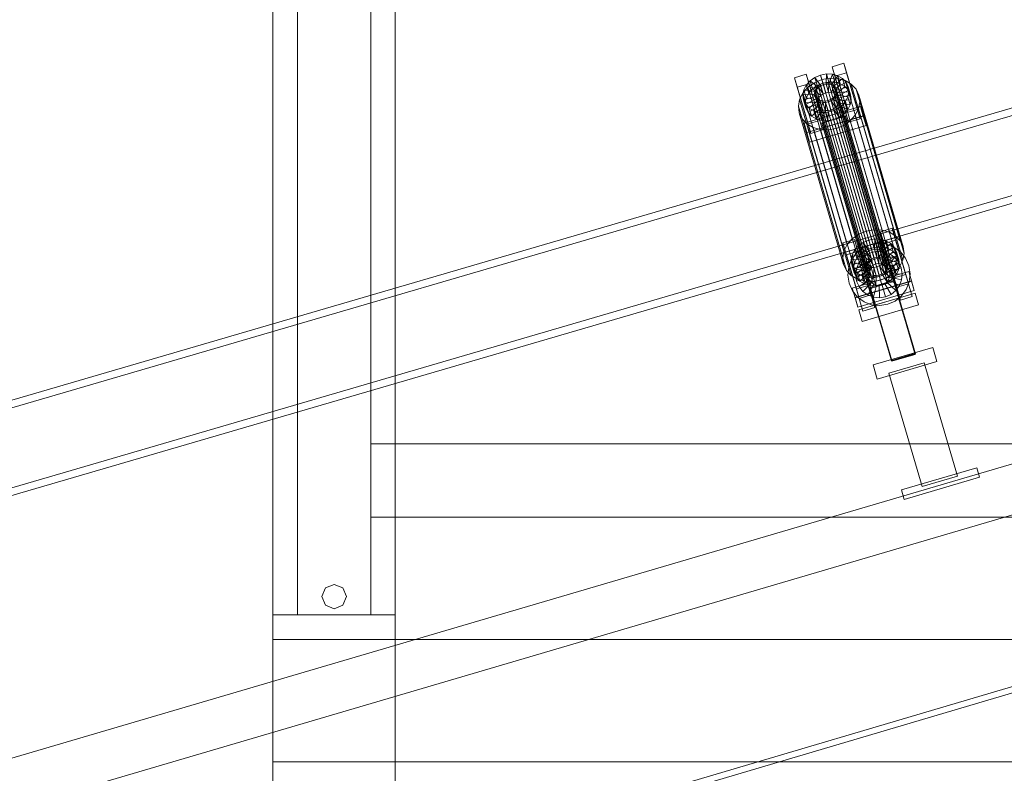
# Model space of a CAD drawing. Header units: millimetres. Extents: x -4395 to 65662, y -65530 to 6847.
# Tile 578 of 656: x 4043 to 4848, y 1091 to 1707. Entities that reach past the tile are written whole.
import ezdxf

# ---------------------------------------------------------------- set-up
doc = ezdxf.new("R2010")
doc.units = ezdxf.units.MM
for name, color, linetype, lineweight in [('COTAS_P', 1, 'Continuous', 0), ('lateral_C01', 7, 'Continuous', 0), ('lateral_dosificador', 7, 'Continuous', 0)]:
    doc.layers.add(name, color=color, linetype=linetype, lineweight=lineweight)
doc.dimstyles.new('R19_100', dxfattribs={"dimtxt": 250, "dimasz": 150, "dimexe": 150, "dimexo": 80, "dimgap": 100, "dimtad": 1, "dimtih": 1, "dimtoh": 1, "dimdsep": 46, "dimcen": 0.09, "dimadec": 0, "dimazin": 0, "dimtfac": 1, "dimtdec": 4, "dimtofl": 0, "dimtmove": 0, "dimatfit": 3, "dimfxl": 1, "dimtolj": 1, "dimtzin": 0, "dimarcsym": 0})

# ---------------------------------------------------------------- blocks, each defined once
blk = doc.blocks.new('DIM_R33_1')
at = {"layer": 'COTAS_P'}
for p, q in [((795.97, 1103.41), (9904.9, 3783.41)), ((9904.9, 3783.41), (9748.3, 3784.24)), ((9904.9, 3783.41), (9773.7, 3697.9)), ((10158.93, 2920), (9904.9, 3783.41)), ((795.97, 1103.41), (927.17, 1188.91)), ((1050, 240), (795.97, 1103.41)), ((795.97, 1103.41), (952.57, 1102.57))]:
    blk.add_line(p, q, dxfattribs=at)
blk.add_text('9495 P', height=250, rotation=16.39477, dxfattribs=at).set_placement((5322.21, 2539.34))
blk = doc.blocks.new('DIM_R33_22')
at = {"layer": 'COTAS_P'}
for p, q in [((4250, 2100), (4400, 2145)), ((5950, 2100), (5800, 2145)), ((4250, 1200), (4250, 2100)), ((5950, 2100), (4250, 2100)), ((4250, 2100), (4400, 2055)), ((5950, 2100), (5800, 2055)), ((5950, 1200), (5950, 2100))]:
    blk.add_line(p, q, dxfattribs=at)
blk.add_text('1700 P', height=250, rotation=180, dxfattribs=at).set_placement((5100, 2000))

msp = doc.modelspace()

# ---------------------------------------------------------------- linework, layer by layer
at = {"layer": 'lateral_C01'}
for p, q in [((1105.699, 51.872), (10210.031, 2747.406)), ((1107.119, 47.078), (10211.451, 2742.611)), ((5657.552, 1869.456), (4716.927, 1594.452)), ((4718.61, 1588.693), (5659.235, 1863.697)), ((4736.241, 1528.388), (5676.866, 1803.393)), ((5678.55, 1797.634), (4737.925, 1522.629)), ((4706.813, 1668.072), (4716.407, 1670.895)), ((4709.067, 1660.365), (4706.813, 1668.072)), ((4706.813, 1668.072), (4717.943, 1630.361)), ((4716.407, 1670.895), (4718.66, 1663.187)), ((4727.536, 1633.184), (4716.407, 1670.895)), ((4676.114, 1659.04), (4685.708, 1661.863)), ((4678.368, 1651.333), (4676.114, 1659.04)), ((4676.114, 1659.04), (4687.244, 1621.329)), ((4685.708, 1661.863), (4687.961, 1654.155)), ((4696.837, 1624.151), (4685.708, 1661.863)), ((4688.825, 1656.593), (4692.781, 1659.378)), ((4692.334, 1654.959), (4698.44, 1657.494)), ((4692.781, 1659.378), (4697.349, 1661.274)), ((4697.504, 1652.52), (4692.781, 1659.378)), ((4692.781, 1659.378), (4694.713, 1652.771)), ((4697.349, 1661.274), (4702.217, 1662.154)), ((4699.667, 1653.418), (4697.349, 1661.274)), ((4697.349, 1661.274), (4699.28, 1654.668)), ((4698.44, 1657.494), (4704.948, 1658.67)), ((4698.44, 1657.494), (4734.655, 1533.625)), ((4701.973, 1653.834), (4702.217, 1662.154)), ((4702.217, 1662.154), (4707.053, 1661.956)), ((4702.217, 1662.154), (4704.148, 1655.547)), ((4704.264, 1653.741), (4707.053, 1661.956)), ((4704.948, 1658.67), (4711.413, 1658.405)), ((4704.948, 1658.67), (4741.162, 1534.8)), ((4706.384, 1653.143), (4711.528, 1660.694)), ((4707.053, 1661.956), (4711.528, 1660.694)), ((4707.053, 1661.956), (4708.984, 1655.35)), ((4708.188, 1652.082), (4715.337, 1658.455)), ((4718.66, 1663.187), (4709.067, 1660.365)), ((4720.196, 1622.654), (4709.067, 1660.365)), ((4711.413, 1658.405), (4717.395, 1656.719)), ((4711.413, 1658.405), (4747.628, 1534.536)), ((4711.528, 1660.694), (4715.337, 1658.455)), ((4711.528, 1660.694), (4713.459, 1654.088)), ((4715.337, 1658.455), (4718.22, 1655.391)), ((4715.337, 1658.455), (4717.268, 1651.849)), ((4718.66, 1663.187), (4729.789, 1625.476)), ((4687.961, 1654.155), (4678.368, 1651.333)), ((4689.497, 1613.622), (4678.368, 1651.333)), ((4682.935, 1646.58), (4687.046, 1651.236)), ((4683.008, 1645.03), (4683.766, 1649.166)), ((4683.766, 1649.166), (4685.75, 1653.11)), ((4693.234, 1647.683), (4683.766, 1649.166)), ((4683.766, 1649.166), (4685.698, 1642.56)), ((4685.75, 1653.11), (4688.825, 1656.593)), ((4694.174, 1649.551), (4685.75, 1653.11)), ((4685.75, 1653.11), (4687.682, 1646.504)), ((4687.046, 1651.236), (4692.334, 1654.959)), ((4687.046, 1651.236), (4723.26, 1527.367)), ((4690.757, 1649.987), (4687.682, 1646.504)), ((4687.961, 1654.155), (4699.091, 1616.444)), ((4695.63, 1651.2), (4688.825, 1656.593)), ((4688.825, 1656.593), (4690.757, 1649.987)), ((4694.713, 1652.771), (4690.757, 1649.987)), ((4690.757, 1649.987), (4697.562, 1644.594)), ((4692.334, 1654.959), (4728.549, 1531.089)), ((4692.912, 1648.784), (4693.852, 1650.652)), ((4694.174, 1649.551), (4693.234, 1647.683)), ((4693.852, 1650.652), (4695.308, 1652.302)), ((4693.852, 1650.652), (4735.861, 1506.963)), ((4695.63, 1651.2), (4694.174, 1649.551)), ((4696.105, 1642.944), (4694.174, 1649.551)), ((4699.28, 1654.668), (4694.713, 1652.771)), ((4694.713, 1652.771), (4699.435, 1645.913)), ((4695.308, 1652.302), (4697.182, 1653.621)), ((4695.308, 1652.302), (4737.317, 1508.613)), ((4697.504, 1652.52), (4695.63, 1651.2)), ((4697.562, 1644.594), (4695.63, 1651.2)), ((4697.182, 1653.621), (4699.346, 1654.519)), ((4697.182, 1653.621), (4739.191, 1509.932)), ((4699.667, 1653.418), (4697.504, 1652.52)), ((4699.435, 1645.913), (4697.504, 1652.52)), ((4704.148, 1655.547), (4699.28, 1654.668)), ((4699.28, 1654.668), (4701.599, 1646.812)), ((4699.346, 1654.519), (4701.651, 1654.936)), ((4699.346, 1654.519), (4741.355, 1510.831)), ((4701.973, 1653.834), (4699.667, 1653.418)), ((4701.599, 1646.812), (4699.667, 1653.418)), ((4701.651, 1654.936), (4703.942, 1654.842)), ((4701.651, 1654.936), (4743.661, 1511.247)), ((4704.264, 1653.741), (4701.973, 1653.834)), ((4703.905, 1647.228), (4701.973, 1653.834)), ((4704.148, 1655.547), (4703.905, 1647.228)), ((4703.942, 1654.842), (4706.062, 1654.244)), ((4703.942, 1654.842), (4745.951, 1511.153)), ((4708.984, 1655.35), (4704.148, 1655.547)), ((4706.384, 1653.143), (4704.264, 1653.741)), ((4706.196, 1647.134), (4704.264, 1653.741)), ((4706.062, 1654.244), (4707.866, 1653.183)), ((4706.062, 1654.244), (4748.071, 1510.556)), ((4708.984, 1655.35), (4706.196, 1647.134)), ((4708.188, 1652.082), (4706.384, 1653.143)), ((4708.315, 1646.537), (4706.384, 1653.143)), ((4707.866, 1653.183), (4709.232, 1651.732)), ((4707.866, 1653.183), (4749.876, 1509.495)), ((4709.554, 1650.631), (4708.188, 1652.082)), ((4710.12, 1645.476), (4708.188, 1652.082)), ((4713.459, 1654.088), (4708.315, 1646.537)), ((4713.459, 1654.088), (4708.984, 1655.35)), ((4709.232, 1651.732), (4710.066, 1649.988)), ((4709.232, 1651.732), (4751.241, 1508.044)), ((4709.554, 1650.631), (4718.22, 1655.391)), ((4710.388, 1648.887), (4709.554, 1650.631)), ((4711.486, 1644.024), (4709.554, 1650.631)), ((4710.066, 1649.988), (4710.312, 1648.072)), ((4752.076, 1506.3), (4710.066, 1649.988)), ((4717.268, 1651.849), (4710.12, 1645.476)), ((4719.982, 1651.71), (4710.388, 1648.887)), ((4717.268, 1651.849), (4713.459, 1654.088)), ((4720.152, 1648.784), (4717.268, 1651.849)), ((4717.395, 1656.719), (4722.487, 1653.725)), ((4717.395, 1656.719), (4753.61, 1532.849)), ((4718.22, 1655.391), (4719.982, 1651.71)), ((4718.22, 1655.391), (4720.152, 1648.784)), ((4721.913, 1645.103), (4719.982, 1651.71)), ((4719.982, 1651.71), (4720.501, 1647.664)), ((4722.487, 1653.725), (4726.342, 1649.628)), ((4722.487, 1653.725), (4758.702, 1529.856)), ((4726.342, 1649.628), (4728.697, 1644.708)), ((4726.342, 1649.628), (4762.557, 1525.759)), ((4679.268, 1635.778), (4680.282, 1641.308)), ((4680.282, 1641.308), (4682.935, 1646.58)), ((4680.282, 1641.308), (4716.497, 1517.438)), ((4682.935, 1646.58), (4719.15, 1522.711)), ((4692.874, 1645.723), (4683.008, 1645.03)), ((4683.008, 1645.03), (4684.939, 1638.424)), ((4683.527, 1640.984), (4683.008, 1645.03)), ((4693.12, 1643.807), (4683.527, 1640.984)), ((4683.527, 1640.984), (4685.458, 1634.378)), ((4685.288, 1637.303), (4683.527, 1640.984)), ((4685.698, 1642.56), (4684.939, 1638.424)), ((4693.955, 1642.063), (4685.288, 1637.303)), ((4687.682, 1646.504), (4685.698, 1642.56)), ((4685.698, 1642.56), (4695.165, 1641.076)), ((4687.682, 1646.504), (4696.105, 1642.944)), ((4692.552, 1646.824), (4692.912, 1648.784)), ((4692.798, 1644.908), (4692.552, 1646.824)), ((4692.552, 1646.824), (4734.562, 1503.136)), ((4693.633, 1643.164), (4692.798, 1644.908)), ((4692.798, 1644.908), (4734.808, 1501.219)), ((4693.234, 1647.683), (4692.874, 1645.723)), ((4694.806, 1639.117), (4692.874, 1645.723)), ((4692.874, 1645.723), (4693.12, 1643.807)), ((4692.912, 1648.784), (4734.921, 1505.095)), ((4695.052, 1637.2), (4693.12, 1643.807)), ((4693.12, 1643.807), (4693.955, 1642.063)), ((4695.165, 1641.076), (4693.234, 1647.683)), ((4694.998, 1641.713), (4693.633, 1643.164)), ((4693.633, 1643.164), (4735.642, 1499.476)), ((4695.886, 1635.457), (4693.955, 1642.063)), ((4693.955, 1642.063), (4695.32, 1640.612)), ((4694.806, 1639.117), (4695.165, 1641.076)), ((4696.803, 1640.652), (4694.998, 1641.713)), ((4694.998, 1641.713), (4737.008, 1498.024)), ((4695.165, 1641.076), (4696.105, 1642.944)), ((4696.105, 1642.944), (4697.562, 1644.594)), ((4697.562, 1644.594), (4699.435, 1645.913)), ((4699.435, 1645.913), (4701.599, 1646.812)), ((4701.599, 1646.812), (4703.905, 1647.228)), ((4705.683, 1641.276), (4703.519, 1640.377)), ((4703.905, 1647.228), (4706.196, 1647.134)), ((4707.557, 1642.595), (4705.683, 1641.276)), ((4705.683, 1641.276), (4747.692, 1497.587)), ((4706.005, 1640.175), (4707.879, 1641.494)), ((4706.196, 1647.134), (4708.315, 1646.537)), ((4709.013, 1644.244), (4707.557, 1642.595)), ((4707.557, 1642.595), (4749.566, 1498.906)), ((4707.879, 1641.494), (4709.335, 1643.143)), ((4707.879, 1641.494), (4714.683, 1636.101)), ((4709.81, 1634.887), (4707.879, 1641.494)), ((4708.315, 1646.537), (4710.12, 1645.476)), ((4709.953, 1646.113), (4709.013, 1644.244)), ((4709.013, 1644.244), (4751.022, 1500.556)), ((4709.335, 1643.143), (4710.275, 1645.012)), ((4709.335, 1643.143), (4717.758, 1639.584)), ((4711.267, 1636.537), (4709.335, 1643.143)), ((4710.312, 1648.072), (4709.953, 1646.113)), ((4709.953, 1646.113), (4751.962, 1502.424)), ((4710.12, 1645.476), (4711.486, 1644.024)), ((4710.275, 1645.012), (4710.634, 1646.971)), ((4710.275, 1645.012), (4719.742, 1643.528)), ((4712.206, 1638.405), (4710.275, 1645.012)), ((4710.312, 1648.072), (4752.322, 1504.383)), ((4710.388, 1648.887), (4712.32, 1642.281)), ((4710.634, 1646.971), (4710.388, 1648.887)), ((4710.634, 1646.971), (4720.501, 1647.664)), ((4712.566, 1640.364), (4710.634, 1646.971)), ((4720.152, 1648.784), (4711.486, 1644.024)), ((4711.486, 1644.024), (4712.32, 1642.281)), ((4712.32, 1642.281), (4721.913, 1645.103)), ((4712.32, 1642.281), (4712.566, 1640.364)), ((4722.432, 1641.057), (4712.566, 1640.364)), ((4719.742, 1643.528), (4717.758, 1639.584)), ((4720.501, 1647.664), (4719.742, 1643.528)), ((4719.742, 1643.528), (4721.674, 1636.921)), ((4721.913, 1645.103), (4720.152, 1648.784)), ((4720.501, 1647.664), (4722.432, 1641.057)), ((4721.674, 1636.921), (4722.432, 1641.057)), ((4722.432, 1641.057), (4721.913, 1645.103)), ((4728.697, 1644.708), (4729.391, 1639.299)), ((4764.912, 1520.839), (4728.697, 1644.708)), ((4679.962, 1630.369), (4679.268, 1635.778)), ((4679.268, 1635.778), (4715.483, 1511.909)), ((4683.902, 1622.053), (4729.95, 1635.602)), ((4684.939, 1638.424), (4694.806, 1639.117)), ((4684.939, 1638.424), (4685.458, 1634.378)), ((4685.288, 1637.303), (4687.22, 1630.697)), ((4688.172, 1634.239), (4685.288, 1637.303)), ((4685.458, 1634.378), (4695.052, 1637.2)), ((4685.458, 1634.378), (4687.22, 1630.697)), ((4687.22, 1630.697), (4695.886, 1635.457)), ((4695.32, 1640.612), (4688.172, 1634.239)), ((4688.172, 1634.239), (4690.103, 1627.633)), ((4691.981, 1632), (4688.172, 1634.239)), ((4690.103, 1627.633), (4697.252, 1634.005)), ((4697.125, 1639.551), (4691.981, 1632)), ((4693.912, 1625.393), (4699.056, 1632.945)), ((4695.052, 1637.2), (4694.806, 1639.117)), ((4695.886, 1635.457), (4695.052, 1637.2)), ((4697.252, 1634.005), (4695.32, 1640.612)), ((4695.32, 1640.612), (4697.125, 1639.551)), ((4697.252, 1634.005), (4695.886, 1635.457)), ((4699.244, 1638.953), (4696.456, 1630.738)), ((4698.923, 1640.054), (4696.803, 1640.652)), ((4696.803, 1640.652), (4738.812, 1496.964)), ((4699.056, 1632.945), (4697.125, 1639.551)), ((4697.125, 1639.551), (4699.244, 1638.953)), ((4699.056, 1632.945), (4697.252, 1634.005)), ((4701.213, 1639.961), (4698.923, 1640.054)), ((4698.923, 1640.054), (4740.932, 1496.366)), ((4701.176, 1632.347), (4699.056, 1632.945)), ((4701.176, 1632.347), (4699.244, 1638.953)), ((4699.244, 1638.953), (4701.535, 1638.86)), ((4703.519, 1640.377), (4701.213, 1639.961)), ((4701.213, 1639.961), (4743.223, 1496.272)), ((4701.535, 1638.86), (4701.292, 1630.54)), ((4701.535, 1638.86), (4703.841, 1639.276)), ((4703.467, 1632.253), (4701.535, 1638.86)), ((4703.519, 1640.377), (4745.528, 1496.689)), ((4703.841, 1639.276), (4706.005, 1640.175)), ((4703.841, 1639.276), (4706.16, 1631.42)), ((4705.773, 1632.67), (4703.841, 1639.276)), ((4707.936, 1633.568), (4705.773, 1632.67)), ((4706.005, 1640.175), (4710.727, 1633.316)), ((4707.936, 1633.568), (4706.005, 1640.175)), ((4710.727, 1633.316), (4706.16, 1631.42)), ((4709.81, 1634.887), (4707.936, 1633.568)), ((4712.659, 1626.71), (4707.936, 1633.568)), ((4711.267, 1636.537), (4709.81, 1634.887)), ((4716.615, 1629.495), (4709.81, 1634.887)), ((4714.683, 1636.101), (4710.727, 1633.316)), ((4710.727, 1633.316), (4712.659, 1626.71)), ((4712.206, 1638.405), (4711.267, 1636.537)), ((4719.69, 1632.978), (4711.267, 1636.537)), ((4712.566, 1640.364), (4712.206, 1638.405)), ((4721.674, 1636.921), (4712.206, 1638.405)), ((4717.758, 1639.584), (4714.683, 1636.101)), ((4714.683, 1636.101), (4716.615, 1629.495)), ((4716.615, 1629.495), (4719.69, 1632.978)), ((4717.758, 1639.584), (4719.69, 1632.978)), ((4727.536, 1633.184), (4717.943, 1630.361)), ((4719.69, 1632.978), (4721.674, 1636.921)), ((4728.377, 1633.77), (4725.724, 1628.497)), ((4729.789, 1625.476), (4727.536, 1633.184)), ((4729.391, 1639.299), (4728.377, 1633.77)), ((4728.377, 1633.77), (4764.592, 1509.9)), ((4729.391, 1639.299), (4765.606, 1515.429)), ((4729.95, 1635.602), (4732.204, 1627.894)), ((4732.269, 1627.745), (4729.95, 1635.602)), ((4682.317, 1625.449), (4679.962, 1630.369)), ((4679.962, 1630.369), (4716.177, 1506.5)), ((4686.172, 1621.352), (4682.317, 1625.449)), ((4682.317, 1625.449), (4718.532, 1501.579)), ((4732.204, 1627.894), (4686.155, 1614.346)), ((4732.269, 1627.745), (4686.221, 1614.197)), ((4687.22, 1630.697), (4690.103, 1627.633)), ((4690.103, 1627.633), (4693.912, 1625.393)), ((4691.981, 1632), (4693.912, 1625.393)), ((4696.456, 1630.738), (4691.981, 1632)), ((4693.912, 1625.393), (4698.387, 1624.132)), ((4696.456, 1630.738), (4698.387, 1624.132)), ((4701.292, 1630.54), (4696.456, 1630.738)), ((4698.387, 1624.132), (4701.176, 1632.347)), ((4698.424, 1622.273), (4717.61, 1627.919)), ((4717.682, 1627.674), (4698.496, 1622.029)), ((4703.467, 1632.253), (4701.176, 1632.347)), ((4706.16, 1631.42), (4701.292, 1630.54)), ((4701.292, 1630.54), (4703.223, 1623.934)), ((4703.223, 1623.934), (4703.467, 1632.253)), ((4705.773, 1632.67), (4703.467, 1632.253)), ((4708.091, 1624.813), (4705.773, 1632.67)), ((4706.16, 1631.42), (4708.091, 1624.813)), ((4708.091, 1624.813), (4712.659, 1626.71)), ((4712.659, 1626.71), (4716.615, 1629.495)), ((4717.61, 1627.919), (4717.682, 1627.674)), ((4774.802, 1433.543), (4717.61, 1627.919)), ((4717.682, 1627.674), (4774.874, 1433.299)), ((4717.943, 1630.361), (4720.196, 1622.654)), ((4720.196, 1622.654), (4729.789, 1625.476)), ((4725.724, 1628.497), (4721.614, 1623.841)), ((4725.724, 1628.497), (4761.939, 1504.628)), ((4732.204, 1627.894), (4734.522, 1620.038)), ((4734.522, 1620.038), (4732.269, 1627.745)), ((4686.155, 1614.346), (4683.902, 1622.053)), ((4683.902, 1622.053), (4686.221, 1614.197)), ((4691.264, 1618.358), (4686.172, 1621.352)), ((4686.172, 1621.352), (4722.387, 1497.483)), ((4696.837, 1624.151), (4687.244, 1621.329)), ((4687.244, 1621.329), (4689.497, 1613.622)), ((4688.474, 1606.49), (4734.522, 1620.038)), ((4697.246, 1616.672), (4691.264, 1618.358)), ((4691.264, 1618.358), (4727.479, 1494.489)), ((4699.091, 1616.444), (4696.837, 1624.151)), ((4698.387, 1624.132), (4703.223, 1623.934)), ((4698.496, 1622.029), (4698.424, 1622.273)), ((4755.616, 1427.898), (4698.424, 1622.273)), ((4755.688, 1427.653), (4698.496, 1622.029)), ((4703.223, 1623.934), (4708.091, 1624.813)), ((4710.219, 1617.583), (4703.712, 1616.407)), ((4716.325, 1620.118), (4710.219, 1617.583)), ((4710.219, 1617.583), (4746.434, 1493.714)), ((4721.614, 1623.841), (4716.325, 1620.118)), ((4716.325, 1620.118), (4752.54, 1496.249)), ((4721.614, 1623.841), (4757.828, 1499.972)), ((4688.474, 1606.49), (4686.155, 1614.346)), ((4686.221, 1614.197), (4688.474, 1606.49)), ((4689.497, 1613.622), (4699.091, 1616.444)), ((4703.712, 1616.407), (4697.246, 1616.672)), ((4697.246, 1616.672), (4733.461, 1492.803)), ((4703.712, 1616.407), (4739.926, 1492.538)), ((4716.927, 1594.452), (3776.302, 1319.447)), ((4736.241, 1528.388), (4716.927, 1594.452)), ((4716.927, 1594.452), (4718.61, 1588.693)), ((3777.985, 1313.688), (4718.61, 1588.693)), ((4718.61, 1588.693), (4737.925, 1522.629)), ((3795.616, 1253.383), (4736.241, 1528.388)), ((4728.549, 1531.089), (4723.26, 1527.367)), ((4734.655, 1533.625), (4728.549, 1531.089)), ((4741.162, 1534.8), (4734.655, 1533.625)), ((4747.628, 1534.536), (4741.162, 1534.8)), ((4746.247, 1533.192), (4755.841, 1536.015)), ((4748.501, 1525.485), (4746.247, 1533.192)), ((4746.247, 1533.192), (4757.377, 1495.481)), ((4753.61, 1532.849), (4747.628, 1534.536)), ((4758.702, 1529.856), (4753.61, 1532.849)), ((4755.841, 1536.015), (4758.094, 1528.308)), ((4766.97, 1498.304), (4755.841, 1536.015)), ((4762.557, 1525.759), (4758.702, 1529.856)), ((4737.925, 1522.629), (3797.3, 1247.624)), ((4715.548, 1524.16), (4725.142, 1526.983)), ((4717.802, 1516.453), (4715.548, 1524.16)), ((4715.548, 1524.16), (4726.678, 1486.449)), ((4719.15, 1522.711), (4716.497, 1517.438)), ((4723.26, 1527.367), (4719.15, 1522.711)), ((4725.142, 1526.983), (4727.395, 1519.275)), ((4736.271, 1489.272), (4725.142, 1526.983)), ((4725.184, 1518.23), (4728.259, 1521.713)), ((4728.259, 1521.713), (4732.215, 1524.498)), ((4735.064, 1516.321), (4728.259, 1521.713)), ((4728.259, 1521.713), (4730.191, 1515.107)), ((4731.863, 1519.943), (4737.925, 1522.629)), ((4732.215, 1524.498), (4736.783, 1526.395)), ((4736.938, 1517.64), (4732.215, 1524.498)), ((4732.215, 1524.498), (4734.147, 1517.892)), ((4736.783, 1526.395), (4741.651, 1527.274)), ((4739.101, 1518.538), (4736.783, 1526.395)), ((4736.783, 1526.395), (4738.714, 1519.788)), ((4737.925, 1522.629), (4744.476, 1523.654)), ((4743.582, 1520.668), (4738.714, 1519.788)), ((4741.407, 1518.955), (4741.651, 1527.274)), ((4741.651, 1527.274), (4746.487, 1527.076)), ((4741.651, 1527.274), (4743.582, 1520.668)), ((4743.582, 1520.668), (4743.339, 1512.348)), ((4748.418, 1520.47), (4743.582, 1520.668)), ((4743.698, 1518.861), (4746.487, 1527.076)), ((4744.476, 1523.654), (4751.069, 1522.949)), ((4748.418, 1520.47), (4745.63, 1512.254)), ((4745.818, 1518.263), (4750.962, 1525.815)), ((4746.487, 1527.076), (4750.962, 1525.815)), ((4746.487, 1527.076), (4748.418, 1520.47)), ((4747.622, 1517.203), (4754.771, 1523.575)), ((4752.893, 1519.208), (4748.418, 1520.47)), ((4758.094, 1528.308), (4748.501, 1525.485)), ((4759.63, 1487.774), (4748.501, 1525.485)), ((4748.988, 1515.751), (4757.654, 1520.511)), ((4749.155, 1523.431), (4758.748, 1526.254)), ((4749.155, 1523.431), (4762.703, 1477.383)), ((4750.962, 1525.815), (4754.771, 1523.575)), ((4750.962, 1525.815), (4752.893, 1519.208)), ((4751.069, 1522.949), (4757.255, 1520.562)), ((4754.771, 1523.575), (4757.654, 1520.511)), ((4754.771, 1523.575), (4756.702, 1516.969)), ((4757.255, 1520.562), (4762.612, 1516.654)), ((4757.654, 1520.511), (4759.416, 1516.83)), ((4757.654, 1520.511), (4759.586, 1513.904)), ((4758.094, 1528.308), (4769.223, 1490.596)), ((4772.297, 1480.206), (4758.748, 1526.254)), ((4764.912, 1520.839), (4762.557, 1525.759)), ((4765.606, 1515.429), (4764.912, 1520.839)), ((4716.497, 1517.438), (4715.483, 1511.909)), ((4727.395, 1519.275), (4717.802, 1516.453)), ((4728.931, 1478.742), (4717.802, 1516.453)), ((4718.456, 1514.399), (4728.05, 1517.222)), ((4718.456, 1514.399), (4732.004, 1468.351)), ((4722.442, 1510.151), (4723.2, 1514.287)), ((4722.795, 1510.423), (4726.702, 1515.78)), ((4723.2, 1514.287), (4725.184, 1518.23)), ((4732.668, 1512.803), (4723.2, 1514.287)), ((4723.2, 1514.287), (4725.132, 1507.68)), ((4733.607, 1514.671), (4725.184, 1518.23)), ((4725.184, 1518.23), (4727.116, 1511.624)), ((4726.702, 1515.78), (4731.863, 1519.943)), ((4730.191, 1515.107), (4727.116, 1511.624)), ((4727.395, 1519.275), (4738.525, 1481.564)), ((4741.598, 1471.174), (4728.05, 1517.222)), ((4734.147, 1517.892), (4730.191, 1515.107)), ((4730.191, 1515.107), (4736.996, 1509.714)), ((4731.336, 1511.366), (4735.196, 1514.48)), ((4732.668, 1512.803), (4732.308, 1510.844)), ((4733.607, 1514.671), (4732.668, 1512.803)), ((4734.599, 1506.196), (4732.668, 1512.803)), ((4735.064, 1516.321), (4733.607, 1514.671)), ((4735.539, 1508.064), (4733.607, 1514.671)), ((4738.714, 1519.788), (4734.147, 1517.892)), ((4734.147, 1517.892), (4738.869, 1511.033)), ((4736.938, 1517.64), (4735.064, 1516.321)), ((4736.996, 1509.714), (4735.064, 1516.321)), ((4735.196, 1514.48), (4739.731, 1516.489)), ((4740.406, 1505.944), (4735.196, 1514.48)), ((4739.101, 1518.538), (4736.938, 1517.64)), ((4738.869, 1511.033), (4736.938, 1517.64)), ((4738.714, 1519.788), (4741.033, 1511.932)), ((4741.407, 1518.955), (4739.101, 1518.538)), ((4741.033, 1511.932), (4739.101, 1518.538)), ((4739.731, 1516.489), (4744.632, 1517.256)), ((4742.554, 1506.896), (4739.731, 1516.489)), ((4741.033, 1511.932), (4743.339, 1512.348)), ((4743.698, 1518.861), (4741.407, 1518.955)), ((4743.339, 1512.348), (4741.407, 1518.955)), ((4743.339, 1512.348), (4745.63, 1512.254)), ((4745.818, 1518.263), (4743.698, 1518.861)), ((4745.63, 1512.254), (4743.698, 1518.861)), ((4744.875, 1507.259), (4744.632, 1517.256)), ((4744.632, 1517.256), (4749.564, 1516.729)), ((4745.63, 1512.254), (4747.749, 1511.657)), ((4747.622, 1517.203), (4745.818, 1518.263)), ((4747.749, 1511.657), (4745.818, 1518.263)), ((4747.211, 1507.009), (4749.564, 1516.729)), ((4748.988, 1515.751), (4747.622, 1517.203)), ((4749.554, 1510.596), (4747.622, 1517.203)), ((4752.893, 1519.208), (4747.749, 1511.657)), ((4749.822, 1514.007), (4748.988, 1515.751)), ((4750.919, 1509.145), (4748.988, 1515.751)), ((4749.403, 1506.163), (4754.191, 1514.943)), ((4756.702, 1516.969), (4749.554, 1510.596)), ((4749.564, 1516.729), (4754.191, 1514.943)), ((4759.416, 1516.83), (4749.822, 1514.007)), ((4749.822, 1514.007), (4751.754, 1507.401)), ((4750.068, 1512.091), (4749.822, 1514.007)), ((4750.068, 1512.091), (4759.935, 1512.784)), ((4759.586, 1513.904), (4750.919, 1509.145)), ((4756.702, 1516.969), (4752.893, 1519.208)), ((4754.191, 1514.943), (4758.198, 1512.02)), ((4759.586, 1513.904), (4756.702, 1516.969)), ((4759.935, 1512.784), (4759.176, 1508.648)), ((4761.347, 1510.224), (4759.416, 1516.83)), ((4759.416, 1516.83), (4759.935, 1512.784)), ((4761.347, 1510.224), (4759.586, 1513.904)), ((4759.935, 1512.784), (4761.866, 1506.177)), ((4762.612, 1516.654), (4766.776, 1511.494)), ((4764.592, 1509.9), (4765.606, 1515.429)), ((4715.483, 1511.909), (4716.177, 1506.5)), ((4716.177, 1506.5), (4718.532, 1501.579)), ((4719.702, 1497.644), (4720.407, 1504.237)), ((4720.407, 1504.237), (4722.795, 1510.423)), ((4732.308, 1510.844), (4722.442, 1510.151)), ((4722.442, 1510.151), (4724.373, 1503.544)), ((4722.961, 1506.104), (4722.442, 1510.151)), ((4732.554, 1508.927), (4722.961, 1506.104)), ((4722.961, 1506.104), (4724.892, 1499.498)), ((4724.722, 1502.424), (4722.961, 1506.104)), ((4725.132, 1507.68), (4724.373, 1503.544)), ((4724.373, 1503.544), (4734.24, 1504.237)), ((4733.389, 1507.183), (4724.722, 1502.424)), ((4727.116, 1511.624), (4725.132, 1507.68)), ((4725.132, 1507.68), (4734.599, 1506.196)), ((4726.627, 1502.731), (4728.413, 1507.359)), ((4727.116, 1511.624), (4735.539, 1508.064)), ((4734.754, 1505.732), (4727.606, 1499.359)), ((4728.413, 1507.359), (4731.336, 1511.366)), ((4737.193, 1502.571), (4728.413, 1507.359)), ((4738.577, 1504.469), (4731.336, 1511.366)), ((4736.559, 1504.671), (4731.415, 1497.12)), ((4734.24, 1504.237), (4732.308, 1510.844)), ((4732.308, 1510.844), (4732.554, 1508.927)), ((4734.486, 1502.321), (4732.554, 1508.927)), ((4732.554, 1508.927), (4733.389, 1507.183)), ((4735.32, 1500.577), (4733.389, 1507.183)), ((4733.389, 1507.183), (4734.754, 1505.732)), ((4734.24, 1504.237), (4734.599, 1506.196)), ((4734.486, 1502.321), (4734.24, 1504.237)), ((4734.921, 1505.095), (4734.562, 1503.136)), ((4734.599, 1506.196), (4735.539, 1508.064)), ((4736.686, 1499.125), (4734.754, 1505.732)), ((4734.754, 1505.732), (4736.559, 1504.671)), ((4735.861, 1506.963), (4734.921, 1505.095)), ((4735.539, 1508.064), (4736.996, 1509.714)), ((4737.317, 1508.613), (4735.861, 1506.963)), ((4738.49, 1498.065), (4736.559, 1504.671)), ((4736.559, 1504.671), (4738.678, 1504.073)), ((4736.996, 1509.714), (4738.869, 1511.033)), ((4737.193, 1502.571), (4738.577, 1504.469)), ((4739.191, 1509.932), (4737.317, 1508.613)), ((4738.577, 1504.469), (4740.406, 1505.944)), ((4738.869, 1511.033), (4741.033, 1511.932)), ((4741.355, 1510.831), (4739.191, 1509.932)), ((4740.406, 1505.944), (4742.554, 1506.896)), ((4740.969, 1503.98), (4743.275, 1504.396)), ((4743.661, 1511.247), (4741.355, 1510.831)), ((4742.554, 1506.896), (4744.875, 1507.259)), ((4743.275, 1504.396), (4745.439, 1505.295)), ((4743.275, 1504.396), (4745.594, 1496.54)), ((4745.207, 1497.79), (4743.275, 1504.396)), ((4745.951, 1511.153), (4743.661, 1511.247)), ((4744.875, 1507.259), (4747.211, 1507.009)), ((4745.439, 1505.295), (4747.313, 1506.614)), ((4745.439, 1505.295), (4750.161, 1498.436)), ((4747.37, 1498.688), (4745.439, 1505.295)), ((4748.071, 1510.556), (4745.951, 1511.153)), ((4747.211, 1507.009), (4749.403, 1506.163)), ((4747.313, 1506.614), (4748.769, 1508.264)), ((4747.313, 1506.614), (4754.117, 1501.221)), ((4749.244, 1500.007), (4747.313, 1506.614)), ((4747.749, 1511.657), (4749.554, 1510.596)), ((4749.876, 1509.495), (4748.071, 1510.556)), ((4748.769, 1508.264), (4749.709, 1510.132)), ((4748.769, 1508.264), (4757.192, 1504.704)), ((4750.701, 1501.657), (4748.769, 1508.264)), ((4749.403, 1506.163), (4751.301, 1504.779)), ((4749.554, 1510.596), (4750.919, 1509.145)), ((4749.709, 1510.132), (4750.068, 1512.091)), ((4749.709, 1510.132), (4759.176, 1508.648)), ((4751.64, 1503.525), (4749.709, 1510.132)), ((4751.241, 1508.044), (4749.876, 1509.495)), ((4752, 1505.484), (4750.068, 1512.091)), ((4750.919, 1509.145), (4751.754, 1507.401)), ((4752.076, 1506.3), (4751.241, 1508.044)), ((4751.301, 1504.779), (4758.198, 1512.02)), ((4751.301, 1504.779), (4752.777, 1502.95)), ((4752, 1505.484), (4751.64, 1503.525)), ((4751.754, 1507.401), (4761.347, 1510.224)), ((4751.754, 1507.401), (4752, 1505.484)), ((4751.962, 1502.424), (4752.322, 1504.383)), ((4761.866, 1506.177), (4752, 1505.484)), ((4752.322, 1504.383), (4752.076, 1506.3)), ((4752.777, 1502.95), (4761.313, 1508.16)), ((4757.192, 1504.704), (4754.117, 1501.221)), ((4759.176, 1508.648), (4757.192, 1504.704)), ((4757.192, 1504.704), (4759.124, 1498.098)), ((4757.828, 1499.972), (4761.939, 1504.628)), ((4758.198, 1512.02), (4761.313, 1508.16)), ((4759.176, 1508.648), (4761.108, 1502.041)), ((4761.108, 1502.041), (4761.866, 1506.177)), ((4761.313, 1508.16), (4763.322, 1503.625)), ((4761.866, 1506.177), (4761.347, 1510.224)), ((4761.939, 1504.628), (4764.592, 1509.9)), ((4766.776, 1511.494), (4769.461, 1505.431)), ((4769.461, 1505.431), (4770.487, 1498.88)), ((4718.532, 1501.579), (4722.387, 1497.483)), ((4720.727, 1491.093), (4719.702, 1497.644)), ((4722.387, 1497.483), (4727.479, 1494.489)), ((4723.336, 1487.174), (4769.384, 1500.722)), ((4724.373, 1503.544), (4724.892, 1499.498)), ((4724.722, 1502.424), (4726.654, 1495.817)), ((4727.606, 1499.359), (4724.722, 1502.424)), ((4724.892, 1499.498), (4734.486, 1502.321)), ((4724.892, 1499.498), (4726.654, 1495.817)), ((4726.1, 1497.799), (4726.627, 1502.731)), ((4736.097, 1498.043), (4726.1, 1497.799)), ((4726.867, 1492.899), (4726.1, 1497.799)), ((4736.347, 1500.379), (4726.627, 1502.731)), ((4726.654, 1495.817), (4735.32, 1500.577)), ((4727.606, 1499.359), (4729.537, 1492.753)), ((4731.415, 1497.12), (4727.606, 1499.359)), ((4729.537, 1492.753), (4736.686, 1499.125)), ((4731.415, 1497.12), (4733.346, 1490.513)), ((4735.89, 1495.858), (4731.415, 1497.12)), ((4733.346, 1490.513), (4738.49, 1498.065)), ((4735.32, 1500.577), (4734.486, 1502.321)), ((4734.562, 1503.136), (4734.808, 1501.219)), ((4734.808, 1501.219), (4735.642, 1499.476)), ((4736.686, 1499.125), (4735.32, 1500.577)), ((4735.642, 1499.476), (4737.008, 1498.024)), ((4738.678, 1504.073), (4735.89, 1495.858)), ((4736.097, 1498.043), (4736.347, 1500.379)), ((4736.46, 1495.722), (4736.097, 1498.043)), ((4736.347, 1500.379), (4737.193, 1502.571)), ((4738.49, 1498.065), (4736.686, 1499.125)), ((4737.008, 1498.024), (4738.812, 1496.964)), ((4737.821, 1489.252), (4740.61, 1497.467)), ((4740.61, 1497.467), (4738.49, 1498.065)), ((4740.61, 1497.467), (4738.678, 1504.073)), ((4738.678, 1504.073), (4740.969, 1503.98)), ((4738.812, 1496.964), (4740.932, 1496.366)), ((4742.901, 1497.373), (4740.61, 1497.467)), ((4740.969, 1503.98), (4740.726, 1495.66)), ((4745.594, 1496.54), (4740.726, 1495.66)), ((4740.932, 1496.366), (4743.223, 1496.272)), ((4742.901, 1497.373), (4740.969, 1503.98)), ((4742.657, 1489.054), (4742.901, 1497.373)), ((4745.207, 1497.79), (4742.901, 1497.373)), ((4743.223, 1496.272), (4745.528, 1496.689)), ((4747.37, 1498.688), (4745.207, 1497.79)), ((4747.525, 1489.933), (4745.207, 1497.79)), ((4745.528, 1496.689), (4747.692, 1497.587)), ((4750.161, 1498.436), (4745.594, 1496.54)), ((4745.594, 1496.54), (4747.525, 1489.933)), ((4746.434, 1493.714), (4752.54, 1496.249)), ((4749.244, 1500.007), (4747.37, 1498.688)), ((4752.093, 1491.83), (4747.37, 1498.688)), ((4747.692, 1497.587), (4749.566, 1498.906)), ((4750.701, 1501.657), (4749.244, 1500.007)), ((4756.049, 1494.615), (4749.244, 1500.007)), ((4749.566, 1498.906), (4751.022, 1500.556)), ((4754.117, 1501.221), (4750.161, 1498.436)), ((4750.161, 1498.436), (4752.093, 1491.83)), ((4751.64, 1503.525), (4750.701, 1501.657)), ((4759.124, 1498.098), (4750.701, 1501.657)), ((4751.022, 1500.556), (4751.962, 1502.424)), ((4761.108, 1502.041), (4751.64, 1503.525)), ((4752.54, 1496.249), (4757.828, 1499.972)), ((4752.777, 1502.95), (4753.728, 1500.802)), ((4753.842, 1496.145), (4752.996, 1493.953)), ((4763.322, 1503.625), (4753.728, 1500.802)), ((4753.728, 1500.802), (4754.092, 1498.481)), ((4754.092, 1498.481), (4753.842, 1496.145)), ((4753.842, 1496.145), (4763.561, 1493.792)), ((4754.092, 1498.481), (4764.089, 1498.724)), ((4754.117, 1501.221), (4756.049, 1494.615)), ((4756.049, 1494.615), (4759.124, 1498.098)), ((4766.97, 1498.304), (4757.377, 1495.481)), ((4759.124, 1498.098), (4761.108, 1502.041)), ((4763.322, 1503.625), (4764.089, 1498.724)), ((4764.089, 1498.724), (4763.561, 1493.792)), ((4769.223, 1490.596), (4766.97, 1498.304)), ((4769.384, 1500.722), (4771.638, 1493.014)), ((4771.703, 1492.865), (4769.384, 1500.722)), ((4770.487, 1498.88), (4769.781, 1492.287)), ((4723.413, 1485.03), (4720.727, 1491.093)), ((4771.638, 1493.014), (4725.589, 1479.466)), ((4771.703, 1492.865), (4725.655, 1479.317)), ((4726.654, 1495.817), (4729.537, 1492.753)), ((4736.271, 1489.272), (4726.678, 1486.449)), ((4736.46, 1495.722), (4726.867, 1492.899)), ((4728.876, 1488.364), (4726.867, 1492.899)), ((4727.479, 1494.489), (4733.461, 1492.803)), ((4737.412, 1493.573), (4728.876, 1488.364)), ((4731.99, 1484.504), (4728.876, 1488.364)), ((4729.537, 1492.753), (4733.346, 1490.513)), ((4738.887, 1491.745), (4731.99, 1484.504)), ((4733.346, 1490.513), (4737.821, 1489.252)), ((4733.461, 1492.803), (4739.926, 1492.538)), ((4735.89, 1495.858), (4737.821, 1489.252)), ((4740.726, 1495.66), (4735.89, 1495.858)), ((4740.785, 1490.36), (4735.998, 1481.581)), ((4738.525, 1481.564), (4736.271, 1489.272)), ((4737.412, 1493.573), (4736.46, 1495.722)), ((4738.887, 1491.745), (4737.412, 1493.573)), ((4737.776, 1487.669), (4756.963, 1493.315)), ((4737.821, 1489.252), (4742.657, 1489.054)), ((4757.197, 1492.519), (4738.011, 1486.873)), ((4740.785, 1490.36), (4738.887, 1491.745)), ((4739.926, 1492.538), (4746.434, 1493.714)), ((4742.977, 1489.514), (4740.625, 1479.795)), ((4740.726, 1495.66), (4742.657, 1489.054)), ((4742.977, 1489.514), (4740.785, 1490.36)), ((4742.657, 1489.054), (4747.525, 1489.933)), ((4745.313, 1489.265), (4742.977, 1489.514)), ((4747.634, 1489.628), (4745.313, 1489.265)), ((4745.313, 1489.265), (4745.557, 1479.268)), ((4747.525, 1489.933), (4752.093, 1491.83)), ((4749.783, 1490.579), (4747.634, 1489.628)), ((4747.634, 1489.628), (4750.457, 1480.034)), ((4751.611, 1492.055), (4749.783, 1490.579)), ((4749.783, 1490.579), (4754.992, 1482.044)), ((4752.996, 1493.953), (4751.611, 1492.055)), ((4751.611, 1492.055), (4758.852, 1485.158)), ((4752.093, 1491.83), (4756.049, 1494.615)), ((4752.996, 1493.953), (4761.775, 1489.165)), ((4756.963, 1493.315), (4757.197, 1492.519)), ((4774.491, 1433.752), (4756.963, 1493.315)), ((4757.197, 1492.519), (4774.726, 1432.955)), ((4757.377, 1495.481), (4759.63, 1487.774)), ((4761.775, 1489.165), (4758.852, 1485.158)), ((4759.63, 1487.774), (4769.223, 1490.596)), ((4763.561, 1493.792), (4761.775, 1489.165)), ((4769.781, 1492.287), (4767.394, 1486.101)), ((4771.638, 1493.014), (4773.956, 1485.158)), ((4773.956, 1485.158), (4771.703, 1492.865)), ((4725.589, 1479.466), (4723.336, 1487.174)), ((4723.336, 1487.174), (4725.655, 1479.317)), ((4727.576, 1479.87), (4723.413, 1485.03)), ((4726.678, 1486.449), (4728.931, 1478.742)), ((4727.908, 1471.61), (4773.956, 1485.158)), ((4728.562, 1469.423), (4774.61, 1482.971)), ((4728.931, 1478.742), (4738.525, 1481.564)), ((4735.998, 1481.581), (4731.99, 1484.504)), ((4740.625, 1479.795), (4735.998, 1481.581)), ((4738.011, 1486.873), (4737.776, 1487.669)), ((4755.305, 1428.106), (4737.776, 1487.669)), ((4755.539, 1427.309), (4738.011, 1486.873)), ((4754.992, 1482.044), (4750.457, 1480.034)), ((4758.852, 1485.158), (4754.992, 1482.044)), ((4763.487, 1480.744), (4758.326, 1476.58)), ((4762.703, 1477.383), (4772.297, 1480.206)), ((4767.394, 1486.101), (4763.487, 1480.744)), ((4777.433, 1473.378), (4774.61, 1482.971)), ((4727.908, 1471.61), (4725.589, 1479.466)), ((4725.655, 1479.317), (4727.908, 1471.61)), ((4732.933, 1475.962), (4727.576, 1479.87)), ((4731.384, 1459.83), (4777.433, 1473.378)), ((4739.119, 1473.575), (4732.933, 1475.962)), ((4745.712, 1472.869), (4739.119, 1473.575)), ((4745.557, 1479.268), (4740.625, 1479.795)), ((4761.179, 1479.02), (4741.993, 1473.375)), ((4755.428, 1427.71), (4741.993, 1473.375)), ((4750.457, 1480.034), (4745.557, 1479.268)), ((4752.263, 1473.895), (4745.712, 1472.869)), ((4758.326, 1476.58), (4752.263, 1473.895)), ((4761.179, 1479.02), (4774.615, 1433.355)), ((4728.562, 1469.423), (4731.384, 1459.83)), ((4732.004, 1468.351), (4741.598, 1471.174)), ((4740.372, 1424.323), (4789.106, 1438.661)), ((4774.491, 1433.752), (4755.305, 1428.106)), ((4774.615, 1433.355), (4755.428, 1427.71)), ((4755.539, 1427.309), (4774.726, 1432.955)), ((4774.802, 1433.543), (4755.616, 1427.898)), ((4755.688, 1427.653), (4774.874, 1433.299)), ((4774.726, 1432.955), (4774.491, 1433.752)), ((4774.874, 1433.299), (4774.802, 1433.543)), ((4792.493, 1427.149), (4789.106, 1438.661)), ((4740.372, 1424.323), (4743.759, 1412.811)), ((4743.759, 1412.811), (4792.493, 1427.149)), ((4753.171, 1417.665), (4781.952, 1426.132)), ((4755.305, 1428.106), (4755.539, 1427.309)), ((4755.616, 1427.898), (4755.688, 1427.653)), ((4809.202, 1333.512), (4781.952, 1426.132)), ((4753.171, 1417.665), (4780.422, 1325.044)), ((3740.385, 1015.921), (4891.593, 1354.625)), ((4763.549, 1322.164), (4824.946, 1340.229)), ((4827.205, 1332.554), (4824.946, 1340.229)), ((4765.807, 1314.49), (4827.205, 1332.554)), ((4780.422, 1325.044), (4809.202, 1333.512)), ((4763.549, 1322.164), (4765.807, 1314.49)), ((3751.675, 977.547), (4902.883, 1316.252))]:
    msp.add_line(p, q, dxfattribs=at)
at = {"layer": 'lateral_dosificador'}
for p, q in [((4270, 3760), (4270, 1220)), ((4330, 1220), (4330, 3760)), ((4250, 12), (4250, 2200)), ((4350, 2200), (4350, 12)), ((5870, 1360), (4330, 1360)), ((4330, 1360), (4330, 1300)), ((5870, 1300), (4330, 1300)), ((4292.929, 1242.071), (4290, 1235)), ((4300, 1245), (4292.929, 1242.071)), ((4307.071, 1242.071), (4300, 1245)), ((4310, 1235), (4307.071, 1242.071)), ((4290, 1235), (4292.929, 1227.929)), ((4307.071, 1227.929), (4310, 1235)), ((4292.929, 1227.929), (4300, 1225)), ((4300, 1225), (4307.071, 1227.929)), ((4350, 1220), (4250, 1220)), ((4250, 1220), (4250, 1200)), ((4330, 1220), (4270, 1220)), ((4350, 1200), (4350, 1220)), ((4350, 1200), (4250, 1200)), ((4250, 12), (4250, 1200)), ((5950, 1200), (4250, 1200)), ((4250, 1100), (4250, 1200)), ((4350, 1200), (4350, 12)), ((5950, 1100), (4250, 1100))]:
    msp.add_line(p, q, dxfattribs=at)

# ---------------------------------------------------------------- dimensions: what is measured, and where the dimension line sits
at = {"layer": 'COTAS_P'}
for p1, p2, distance, picture, middle in [((1050, 240), (10158.931, 2920), 900, 'DIM_R33_1', (5350.437, 2443.406)), ((5950, 1200), (4250, 1200), -900, 'DIM_R33_22', (5100, 2100))]:
    dim = msp.add_aligned_dim(p1=p1, p2=p2, distance=distance, text='<> P', dimstyle='R19_100', dxfattribs=at)
    dim.commit()
    dim.dimension.update_dxf_attribs({"geometry": picture, "text_midpoint": middle})

doc.saveas('drawing.dxf')
